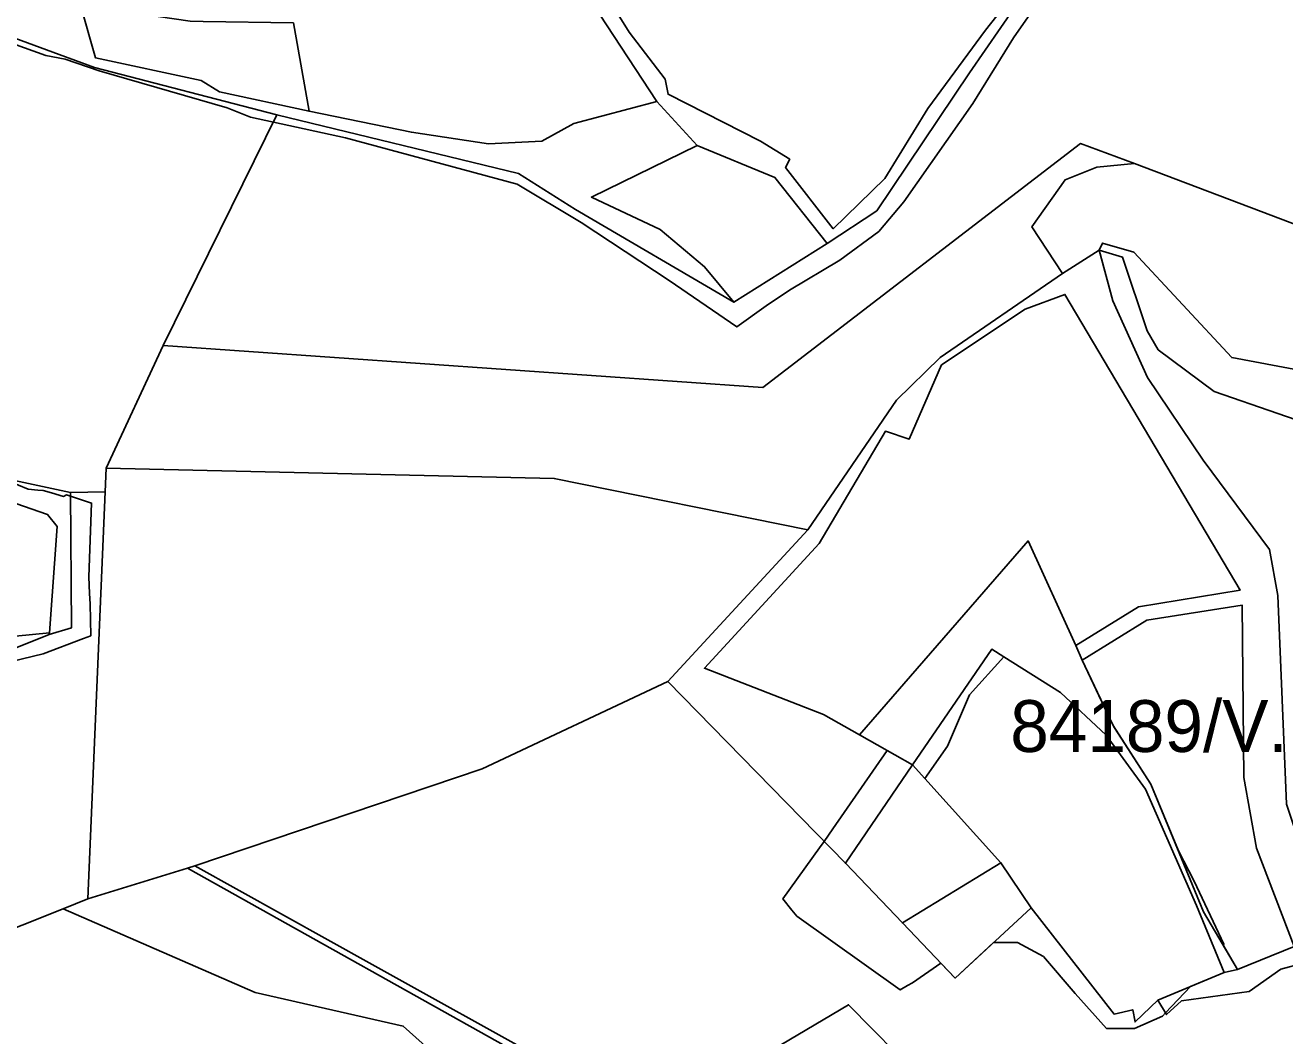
# Model space of a CAD drawing. Extents: x -477304 to -465429, y -1159113 to -1149210.
# Drawn here: x -473974.9 to -473610.3, y -1152059.9 to -1151767.4 of the extents above; entities that cross this region are included whole.
import ezdxf

# ---------------------------------------------------------------- set-up
doc = ezdxf.new("R2010")
doc.units = 0
for name, color, linetype in [('BPEJ_s', 7, 'Continuous'), ('PUPFL_s', 7, 'Continuous'), ('trav_porost_s', 7, 'Continuous')]:
    doc.layers.add(name, color=color, linetype=linetype)

msp = doc.modelspace()

# ---------------------------------------------------------------- linework, layer by layer
at = {"layer": 'BPEJ_s'}
for points in [[(-473649.23, -1151723.52), (-473663.08, -1151741.21), (-473672.24, -1151751.01), (-473676.5, -1151754.63), (-473681.19, -1151760.17), (-473688.86, -1151771.04), (-473700.58, -1151790), (-473720.61, -1151818.55), (-473727.85, -1151827.08), (-473739.14, -1151835.39), (-473753.63, -1151844.12), (-473760.45, -1151848.6), (-473768.89, -1151854.7), (-473788.45, -1151841.28), (-473813.93, -1151824.52), (-473832.47, -1151813.44), (-473882.12, -1151800.02), (-473903.04, -1151795.48), (-473909.61, -1151794.05), (-473916.42, -1151791.28), (-473953.5, -1151780.63), (-473963.3, -1151777.22), (-473968.84, -1151776.15), (-473981.2, -1151771.68)], [(-473663.08, -1151741.21), (-473672.24, -1151751.01), (-473676.5, -1151754.63), (-473681.19, -1151760.17), (-473688.86, -1151771.04), (-473700.58, -1151790), (-473720.61, -1151818.55), (-473727.85, -1151827.08), (-473739.14, -1151835.39), (-473753.63, -1151844.12), (-473760.45, -1151848.6), (-473768.89, -1151854.7), (-473788.45, -1151841.28), (-473813.93, -1151824.52), (-473832.47, -1151813.44), (-473882.12, -1151800.02), (-473903.04, -1151795.48), (-473909.61, -1151794.05), (-473916.42, -1151791.28), (-473953.5, -1151780.63), (-473963.3, -1151777.22), (-473968.84, -1151776.15), (-473981.2, -1151771.68)], [(-473985.25, -1151897.03), (-473973.96, -1151901.66), (-473971.19, -1151901.93), (-473969.69, -1151902.08), (-473967.28, -1151902.77), (-473963.73, -1151903.79), (-473962.88, -1151903.36), (-473962.59, -1151903.45), (-473961.72, -1151903.73), (-473955.63, -1151905.7), (-473956.48, -1151927.01), (-473956.22, -1151931.85), (-473956.06, -1151934.9), (-473955.91, -1151944.12), (-473957.98, -1151944.91), (-473969.69, -1151949.38), (-473994.41, -1151955.35)], [(-473985.25, -1151897.03), (-473973.96, -1151901.66), (-473971.19, -1151901.93), (-473969.69, -1151902.08), (-473967.28, -1151902.77), (-473963.73, -1151903.79), (-473962.88, -1151903.36), (-473962.59, -1151903.45), (-473961.72, -1151903.73), (-473955.63, -1151905.7), (-473956.48, -1151927.01), (-473956.22, -1151931.85), (-473956.06, -1151934.9), (-473955.91, -1151944.12), (-473957.98, -1151944.91), (-473969.69, -1151949.38), (-473994.41, -1151955.35)], [(-473670.82, -1151946.96), (-473668.95, -1151951.15), (-473660.86, -1151968.32), (-473659.59, -1151970.77), (-473649.09, -1151987.07), (-473641.14, -1152006.35), (-473636.59, -1152015.14), (-473627.98, -1152033.41), (-473628.11, -1152033.72), (-473623.99, -1152040.68), (-473627.86, -1152041.59), (-473637.67, -1152045.67), (-473644.83, -1152053.29), (-473645.71, -1152054.23), (-473653.81, -1152057.78), (-473661.91, -1152057.78), (-473671.03, -1152047.63), (-473680.14, -1152036.97), (-473683.94, -1152034.93), (-473687.74, -1152032.9), (-473694.59, -1152032.9), (-473705.72, -1152043.2), (-473709.89, -1152038.84), (-473718.12, -1152044.58), (-473719.5, -1152045.37), (-473721.67, -1152046.61), (-473751.55, -1152025.29), (-473752.97, -1152023.51), (-473755.59, -1152020.21), (-473744.96, -1152005.49), (-473743.67, -1152003.63), (-473741.15, -1152000), (-473725.41, -1151977.29), (-473733.4, -1151972.78), (-473684.63, -1151916.63), (-473670.82, -1151946.96)]]:
    msp.add_lwpolyline(points, dxfattribs=at)
msp.add_lwpolyline([(-473636.59, -1152015.14), (-473627.98, -1152033.41), (-473628.11, -1152033.72), (-473623.99, -1152040.68), (-473627.86, -1152041.59), (-473637.67, -1152045.67), (-473644.83, -1152053.29), (-473645.71, -1152054.23), (-473653.81, -1152057.78), (-473661.91, -1152057.78), (-473671.03, -1152047.63), (-473680.14, -1152036.97), (-473683.94, -1152034.93), (-473687.74, -1152032.9), (-473694.59, -1152032.9), (-473705.72, -1152043.2), (-473709.89, -1152038.84), (-473718.12, -1152044.58), (-473719.5, -1152045.37), (-473721.67, -1152046.61), (-473751.55, -1152025.29), (-473752.97, -1152023.51), (-473755.59, -1152020.21), (-473744.96, -1152005.49), (-473743.67, -1152003.63), (-473741.15, -1152000), (-473725.41, -1151977.29), (-473733.4, -1151972.78), (-473684.63, -1151916.63), (-473670.82, -1151946.96), (-473668.95, -1151951.15), (-473660.86, -1151968.32), (-473659.59, -1151970.77), (-473649.09, -1151987.07), (-473641.14, -1152006.35)], close=True, dxfattribs=at)
at = {"layer": 'PUPFL_s'}
for points in [[(-473574.89, -1151837.32), (-473653.84, -1151807.45), (-473669.44, -1151801.66), (-473761.41, -1151872.25), (-473934.9, -1151860.12), (-473901.99, -1151793.34), (-473832.13, -1151810.32), (-473815.59, -1151820.69), (-473769.77, -1151847.59), (-473742.78, -1151830.52), (-473728.37, -1151821.09), (-473701.55, -1151781.2), (-473683.46, -1151754.79), (-473673.32, -1151743.69), (-473658.24, -1151727.93), (-473649.78, -1151713.43), (-473647.09, -1151695.49), (-473648.94, -1151689.05), (-473558.55, -1151746.13)], [(-473986.3, -1151768.07), (-473954.81, -1151779.63), (-473901.99, -1151793.34), (-473934.9, -1151860.12), (-473951.38, -1151895.64), (-473951.67, -1151902.46), (-473961.73, -1151902.6), (-473979.35, -1151898.83)], [(-473598.56, -1152037.13), (-473611.46, -1152040.63), (-473620.67, -1152047.03), (-473640.21, -1152049.73), (-473644.56, -1152053.73), (-473647.09, -1152049.58), (-473627.86, -1152041.59), (-473623.99, -1152040.68), (-473607.66, -1152034.09), (-473618.56, -1152005.57), (-473622.22, -1151985.11), (-473622.71, -1151935.21), (-473650.22, -1151939.6), (-473668.95, -1151951.15), (-473670.82, -1151946.96), (-473652.65, -1151935.7), (-473623.3, -1151930.91), (-473673.96, -1151845.31), (-473685.47, -1151849.55), (-473709.64, -1151865.73), (-473719.03, -1151887.19), (-473725.91, -1151884.89), (-473745.1, -1151917.42), (-473778.31, -1151953.53), (-473743.83, -1151966.91), (-473733.4, -1151972.78), (-473718.07, -1151981.43), (-473737.5, -1152009.94), (-473788.86, -1151957.39), (-473748.36, -1151913.46), (-473722.71, -1151875.92), (-473710.07, -1151863.52), (-473674.66, -1151839.23), (-473664.02, -1151832.47), (-473660.09, -1151847.15), (-473650.05, -1151869.36), (-473633.93, -1151893.29), (-473614.77, -1151919.18), (-473612.38, -1151932.42), (-473609.81, -1151992.89)], [(-473989.61, -1151952.42), (-473967.96, -1151943.75), (-473961.45, -1151941.78), (-473961.73, -1151902.6), (-473951.67, -1151902.46), (-473956.74, -1152020.25), (-473963.91, -1152023.12), (-473975.77, -1152027.87)], [(-473823.03, -1152067.86), (-473874.47, -1152039.23), (-473925.74, -1152010.66), (-473842.58, -1151982.62), (-473788.86, -1151957.39), (-473737.5, -1152009.94), (-473721, -1152027.21), (-473705.72, -1152043.2), (-473683.7, -1152022.83), (-473659.75, -1152053.61), (-473654.35, -1152052.35), (-473653.65, -1152055.85), (-473647.09, -1152049.58), (-473644.56, -1152053.73), (-473640.21, -1152049.73), (-473620.67, -1152047.03), (-473611.46, -1152040.63), (-473598.56, -1152037.13), (-473583.64, -1152070.86)], [(-473715.83, -1152071.94), (-473736.59, -1152050.91), (-473770.61, -1152071.08)]]:
    msp.add_lwpolyline(points, dxfattribs=at)
for points in [[(-473840.76, -1151801.71), (-473825.39, -1151800.98), (-473816.05, -1151795.86), (-473792.04, -1151789.49), (-473780.4, -1151802.19), (-473810.98, -1151817.11), (-473791.08, -1151826.48), (-473778.26, -1151837.32), (-473769.77, -1151847.59), (-473815.59, -1151820.69), (-473832.13, -1151810.32), (-473901.99, -1151793.34), (-473954.81, -1151779.63), (-473986.3, -1151768.07), (-473981.39, -1151751.26), (-473972.45, -1151755.01), (-473958.84, -1151761.57), (-473954.52, -1151776.79), (-473923.98, -1151783.38), (-473918.59, -1151786.7), (-473892.72, -1151792.28), (-473863.08, -1151798.37)], [(-473748.36, -1151913.46), (-473821.74, -1151898.56), (-473951.38, -1151895.64), (-473934.9, -1151860.12), (-473761.41, -1151872.25), (-473669.44, -1151801.66), (-473653.84, -1151807.45), (-473664.74, -1151808.52), (-473673.94, -1151812.17), (-473683.52, -1151825.75), (-473674.66, -1151839.23), (-473710.07, -1151863.52), (-473722.71, -1151875.92)], [(-473653.84, -1151807.45), (-473574.89, -1151837.32), (-473534.27, -1151881.77), (-473536.12, -1151887.45), (-473569.34, -1151874.19), (-473625.69, -1151863.61), (-473653.99, -1151833.06), (-473663.08, -1151830.47), (-473664.02, -1151832.47), (-473674.66, -1151839.23), (-473683.52, -1151825.75), (-473673.94, -1151812.17), (-473664.74, -1151808.52)], [(-473630.74, -1151873.38), (-473647.02, -1151861.33), (-473650.16, -1151855.86), (-473657.27, -1151834.51), (-473664.02, -1151832.47), (-473663.08, -1151830.47), (-473653.99, -1151833.06), (-473625.69, -1151863.61), (-473569.34, -1151874.19), (-473536.12, -1151887.45), (-473534.27, -1151881.77), (-473499.58, -1151918.4), (-473548.97, -1151940.57), (-473575.46, -1151892.55)], [(-473572.02, -1152070.07), (-473581.08, -1152065.04), (-473596.42, -1152033.22), (-473609.81, -1151992.89), (-473612.38, -1151932.42), (-473614.77, -1151919.18), (-473633.93, -1151893.29), (-473650.05, -1151869.36), (-473660.09, -1151847.15), (-473664.02, -1151832.47), (-473657.27, -1151834.51), (-473650.16, -1151855.86), (-473647.02, -1151861.33), (-473630.74, -1151873.38), (-473575.46, -1151892.55), (-473548.97, -1151940.57), (-473535, -1151960.08), (-473504.28, -1151971.44), (-473494.39, -1151969.93), (-473487.21, -1152110.52), (-473532.12, -1152088.76), (-473553.07, -1152078.81)], [(-473733.4, -1151972.78), (-473743.83, -1151966.91), (-473778.31, -1151953.53), (-473745.1, -1151917.42), (-473725.91, -1151884.89), (-473719.03, -1151887.19), (-473709.64, -1151865.73), (-473685.47, -1151849.55), (-473673.96, -1151845.31), (-473623.3, -1151930.91), (-473652.65, -1151935.7), (-473670.82, -1151946.96), (-473684.63, -1151916.63)], [(-474053.02, -1151886.28), (-474105.27, -1151893.32), (-474107.66, -1151886.44), (-474094.86, -1151883.01), (-474055.64, -1151880.34), (-474031.42, -1151871.57), (-474008.18, -1151887.51), (-473979.35, -1151898.83), (-473961.73, -1151902.6), (-473961.45, -1151941.78), (-473967.96, -1151943.75), (-473967.87, -1151943.24), (-473965.62, -1151912.52), (-473968.39, -1151909.03), (-473997.94, -1151898.77), (-473996.65, -1151895.69), (-474009.59, -1151890.18), (-474018.91, -1151889.96), (-474029.98, -1151889.01), (-474038.51, -1151894.6), (-474048.14, -1151896.49)], [(-473951.67, -1151902.46), (-473951.38, -1151895.64), (-473821.74, -1151898.56), (-473748.36, -1151913.46), (-473788.86, -1151957.39), (-473842.58, -1151982.62), (-473925.74, -1152010.66), (-473927.85, -1152011.42), (-473956.74, -1152020.25)], [(-473607.66, -1152034.09), (-473623.99, -1152040.68), (-473633.86, -1152024.03), (-473649.09, -1151987.07), (-473660.02, -1151970.1), (-473668.95, -1151951.15), (-473650.22, -1151939.6), (-473622.71, -1151935.21), (-473622.22, -1151985.11), (-473618.56, -1152005.57)], [(-473967.96, -1151943.75), (-473989.61, -1151952.42), (-474007.37, -1151956.05), (-474034.42, -1151966), (-474049.53, -1151951.23), (-473967.87, -1151943.24)], [(-473691.68, -1151950.2), (-473701.55, -1151961.21), (-473707.91, -1151976.09), (-473714.48, -1151985.41), (-473718.07, -1151981.43), (-473695.16, -1151948.03)], [(-473963.91, -1152023.12), (-473956.74, -1152020.25), (-473927.85, -1152011.42), (-473825.17, -1152068.87), (-473845.87, -1152086.48), (-473843.51, -1152076.82), (-473865.45, -1152057.1), (-473908.27, -1152047.32)], [(-473826.06, -1152114.7), (-473817.06, -1152130), (-473818.91, -1152137.21), (-473832.81, -1152154.29), (-473863.14, -1152112.84), (-473927.44, -1152086.88), (-473985.17, -1152089.98), (-474055.3, -1152100.58), (-474096.33, -1152107.2), (-474158.03, -1152133.34), (-474128.19, -1152053.85), (-474086.09, -1152042.79), (-474029.42, -1152048.94), (-473975.77, -1152027.87), (-473963.91, -1152023.12), (-473908.27, -1152047.32), (-473865.45, -1152057.1), (-473843.51, -1152076.82), (-473845.87, -1152086.48), (-473848.96, -1152099.57), (-473842.12, -1152112.33), (-473833.36, -1152110.14)], [(-473715.83, -1152071.94), (-473724.5, -1152116.18), (-473719.98, -1152130.72), (-473708.85, -1152198.83), (-473693.91, -1152210.54), (-473713.52, -1152202.7), (-473716.06, -1152184.95), (-473730.99, -1152134.5), (-473726.09, -1152127.84), (-473747.2, -1152096.19), (-473770.61, -1152071.08), (-473736.59, -1152050.91)]]:
    msp.add_lwpolyline(points, close=True, dxfattribs=at)
at = {"layer": 'trav_porost_s'}
for points in [[(-473675.1, -1151741), (-473696.93, -1151768.79), (-473713.64, -1151791.53), (-473726.06, -1151811.71), (-473741, -1151826.31), (-473754.8, -1151808.58), (-473753.61, -1151806.2), (-473762.09, -1151800.91), (-473788.79, -1151787.36), (-473789.63, -1151783.04), (-473800.11, -1151769.36), (-473808.19, -1151756.26)], [(-473808.63, -1151764.16), (-473792.04, -1151789.49), (-473816.05, -1151795.86), (-473825.39, -1151800.98), (-473840.76, -1151801.71), (-473863.08, -1151798.37), (-473892.72, -1151792.28), (-473897.22, -1151766.69)]]:
    msp.add_lwpolyline(points, dxfattribs=at)
for points in [[(-473897.22, -1151766.69), (-473892.72, -1151792.28), (-473918.59, -1151786.7), (-473923.98, -1151783.38), (-473954.52, -1151776.79), (-473958.84, -1151761.57), (-473927.12, -1151766.23), (-473923.32, -1151766.29)], [(-473780.4, -1151802.19), (-473757.9, -1151811.5), (-473742.78, -1151830.52), (-473769.77, -1151847.59), (-473778.26, -1151837.32), (-473791.08, -1151826.48), (-473810.98, -1151817.11)], [(-474049.53, -1151951.23), (-474059.95, -1151959.82), (-474053.67, -1151971.35), (-474057.79, -1151981.14), (-474069.93, -1151985.01), (-474090.78, -1151985.89), (-474107.82, -1151982.99), (-474109.23, -1151964.51), (-474107.56, -1151964.25), (-474107.65, -1151938.71), (-474101.13, -1151911.95), (-474105.27, -1151893.32), (-474053.02, -1151886.28), (-474048.14, -1151896.49), (-474038.51, -1151894.6), (-474029.98, -1151889.01), (-474018.91, -1151889.96), (-474009.59, -1151890.18), (-473996.65, -1151895.69), (-473997.94, -1151898.77), (-473968.39, -1151909.03), (-473965.62, -1151912.52), (-473967.87, -1151943.24)], [(-473623.99, -1152040.68), (-473627.86, -1152041.59), (-473635.93, -1152022.19), (-473650.61, -1151988.55), (-473662.08, -1151972.91), (-473675.2, -1151960.48), (-473691.68, -1151950.2), (-473695.16, -1151948.03), (-473718.07, -1151981.43), (-473733.4, -1151972.78), (-473684.63, -1151916.63), (-473670.82, -1151946.96), (-473668.95, -1151951.15), (-473660.02, -1151970.1), (-473649.09, -1151987.07), (-473633.86, -1152024.03)], [(-473650.61, -1151988.55), (-473635.93, -1152022.19), (-473627.86, -1152041.59), (-473647.09, -1152049.58), (-473653.65, -1152055.85), (-473654.35, -1152052.35), (-473659.75, -1152053.61), (-473683.7, -1152022.83), (-473692.5, -1152009.78), (-473714.48, -1151985.41), (-473707.91, -1151976.09), (-473701.55, -1151961.21), (-473691.68, -1151950.2), (-473675.2, -1151960.48), (-473662.08, -1151972.91)], [(-473692.5, -1152009.78), (-473721, -1152027.21), (-473737.5, -1152009.94), (-473718.07, -1151981.43), (-473714.48, -1151985.41)], [(-473705.72, -1152043.2), (-473721, -1152027.21), (-473692.5, -1152009.78), (-473683.7, -1152022.83)]]:
    msp.add_lwpolyline(points, close=True, dxfattribs=at)

# ---------------------------------------------------------------- texts
at = {"layer": 'BPEJ_s'}
msp.add_text('84189/V.', height=15, dxfattribs=at).set_placement((-473689.79, -1151977.74))

doc.saveas('drawing.dxf')
